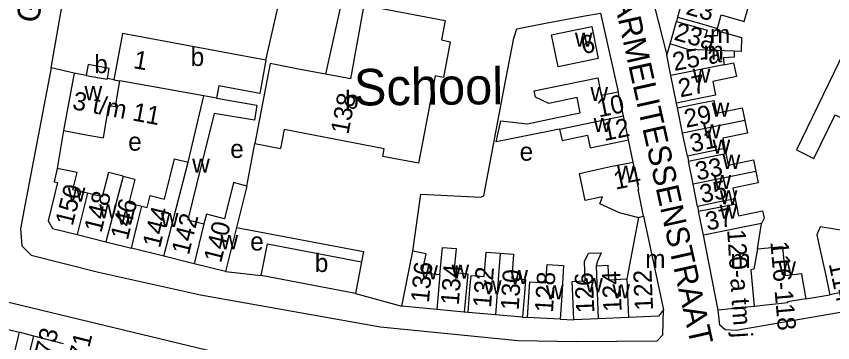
# Model space of a CAD drawing. Extents: x 157569 to 159501, y 382907 to 384670.
# Drawn here: x 158557 to 158735.9, y 383145.7 to 383217.2 of the extents above; entities that cross this region are included whole.
import ezdxf

# ---------------------------------------------------------------- set-up
doc = ezdxf.new("R2010")
doc.units = 0
for name, color, linetype in [('BLT_Basislijn', 7, 'Continuous'), ('BLT_Bebouwing', 7, 'Continuous'), ('BLT_Bebouwing_beschrifting', 7, 'Continuous'), ('BLT_Centroide', 7, 'Continuous'), ('BLT_Huisnummer', 7, 'Continuous'), ('BLT_Huisnummer_ tussenligend', 7, 'Continuous'), ('BLT_Huisnummer_reeks', 7, 'Continuous'), ('BLT_Onderdoorgang_en_onderverdeling', 7, 'Continuous'), ('BLT_Onderverdeling_panden', 7, 'Continuous'), ('BLT_Straatnaam', 7, 'Continuous')]:
    doc.layers.add(name, color=color, linetype=linetype)

msp = doc.modelspace()

# ---------------------------------------------------------------- linework, layer by layer
at = {"layer": 'BLT_Basislijn'}
for p, q in [((158634.68, 383249.35), (158624.69, 383204.52)), ((158564.62, 383205.89), (158569.38, 383233.38)), ((158611.64, 383207.59), (158615.03, 383222.48)), ((158684.95, 383217.89), (158688.83, 383200.67)), ((158701.87, 383217.01), (158701.63, 383216.08)), ((158569.64, 383204.72), (158564.62, 383205.89)), ((158701.85, 383197.13), (158701.65, 383198.16)), ((158567.31, 383192.17), (158565.88, 383183.86)), ((158692.1, 383185.28), (158691.09, 383190.13)), ((158607.46, 383180), (158609.24, 383189.34)), ((158602.79, 383161.27), (158610.63, 383160.44)), ((158631.25, 383156.47), (158641.45, 383153.71)), ((158729.94, 383155.31), (158735.23, 383156.17)), ((158655.96, 383152.33), (158655.07, 383152.41)), ((158667.9, 383151.29), (158668.98, 383151.19)), ((158676.12, 383150.83), (158679.1, 383150.74)), ((158560.77, 383147.11), (158557.6, 383147.99))]:
    msp.add_line(p, q, dxfattribs=at)
for points in [[(158704.36, 383248.06), (158696.56, 383220.14), (158699.5, 383208.66)], [(158643.86, 383165.76), (158645.61, 383178.25), (158658.74, 383177.55), (158659.44, 383177.9), (158663.7, 383200.72), (158666.01, 383212.43), (158666.63, 383214.47), (158672.94, 383215.66), (158681.54, 383217.29), (158684.95, 383217.89)], [(158136.23, 383207.98), (158138.34, 383210.7), (158142.33, 383213.13), (158148.56, 383213.38), (158153.24, 383212.69), (158183.67, 383207.66), (158286.08, 383185.1), (158316.24, 383179.46), (158331.59, 383176.95), (158343.62, 383175.44), (158386.57, 383170.97), (158477.11, 383166.26), (158514.99, 383162.58), (158552.21, 383155.31), (158614.72, 383140.3), (158637.24, 383136.07), (158653.85, 383134.55), (158675.54, 383133.02), (158693.44, 383133.82), (158697.11, 383133.9), (158699.66, 383132.24), (158700.59, 383130.97), (158702.07, 383127.4)], [(158564.62, 383205.89), (158558.86, 383175.74), (158557.86, 383170.65)], [(158851.84, 383196.64), (158853.45, 383191.86), (158798.5, 383168.89), (158771.73, 383160.06), (158745.15, 383153.64), (158714.72, 383148.41), (158712.32, 383148.56), (158711.15, 383149.58), (158710.79, 383152.82)], [(158557.86, 383170.65), (158558.18, 383166.9), (158560.24, 383164.9), (158574.96, 383161.19), (158597.31, 383156.19), (158636.76, 383149.16), (158666.95, 383146.21), (158679.71, 383145.94), (158697.39, 383146.11), (158698.65, 383147.45), (158698.75, 383152.88)], [(158605.21, 383170.94), (158633.03, 383165.69)], [(158633.03, 383165.69), (158632.6, 383163.42)]]:
    msp.add_lwpolyline(points, dxfattribs=at)
at = {"layer": 'BLT_Bebouwing'}
for p, q in [((158703.49, 383222.77), (158701.87, 383217.01)), ((158569.64, 383204.72), (158567.31, 383192.17)), ((158572.24, 383204.24), (158569.64, 383204.72)), ((158630.23, 383203.46), (158624.69, 383204.52)), ((158701.65, 383198.16), (158700.41, 383204.19)), ((158598.04, 383199.75), (158579.62, 383203.06)), ((158690.02, 383195.38), (158688.83, 383200.67)), ((158594.62, 383185.23), (158598.04, 383199.75)), ((158702.98, 383191.6), (158701.85, 383197.13)), ((158691.09, 383190.13), (158690.02, 383195.38)), ((158731.75, 383186.03), (158736.41, 383195.58)), ((158704.01, 383186.55), (158702.98, 383191.6)), ((158712.23, 383188.24), (158712.42, 383187.16)), ((158704.01, 383186.55), (158704.23, 383185.49)), ((158727.91, 383187.97), (158731.75, 383186.03)), ((158705.26, 383180.42), (158704.23, 383185.49)), ((158607.46, 383180), (158605.21, 383170.94)), ((158706.26, 383175.55), (158705.26, 383180.42)), ((158706.26, 383175.55), (158706.48, 383174.48)), ((158714.46, 383177.23), (158714.69, 383176.15)), ((158707.52, 383169.23), (158706.48, 383174.48)), ((158694.43, 383173.39), (158698.75, 383152.88)), ((158605.21, 383170.94), (158602.79, 383161.27)), ((158719.37, 383166.3), (158720.23, 383171.83)), ((158570.29, 383169.38), (158576.61, 383167.8)), ((158710.79, 383152.82), (158707.52, 383169.23)), ((158576.61, 383167.8), (158582.19, 383166.41)), ((158719.37, 383166.3), (158724.87, 383166.78)), ((158589.28, 383164.64), (158582.19, 383166.41)), ((158595.93, 383162.98), (158589.28, 383164.64)), ((158602.79, 383161.27), (158595.93, 383162.98)), ((158741.23, 383157.45), (158735.23, 383156.17)), ((158649.11, 383152.98), (158641.45, 383153.71)), ((158655.07, 383152.41), (158649.11, 383152.98)), ((158661.93, 383151.81), (158655.96, 383152.33)), ((158718.65, 383153.65), (158710.79, 383152.82)), ((158667.9, 383151.29), (158661.93, 383151.81)), ((158676.12, 383150.83), (158668.98, 383151.19)), ((158684.5, 383150.96), (158679.1, 383150.74)), ((158691.13, 383151.23), (158684.5, 383150.96)), ((158551.78, 383149.4), (158557.6, 383147.99)), ((158567.29, 383145.49), (158560.77, 383147.11))]:
    msp.add_line(p, q, dxfattribs=at)
for points in [[(158630.23, 383203.46), (158633.21, 383219.64), (158650.94, 383216.26), (158650.16, 383212), (158652.03, 383211.63), (158650.59, 383203.78), (158648.71, 383204.14), (158646.01, 383189.9), (158645.08, 383184.99), (158637.25, 383186.47), (158637.57, 383188.17), (158615.67, 383192.41), (158614.88, 383188.26)], [(158701.87, 383217.01), (158706.68, 383215.65), (158710.59, 383214.54), (158711.43, 383217.5), (158716.49, 383216.07), (158717.27, 383218.83)], [(158678.14, 383213.96), (158683.04, 383214.97), (158684.49, 383207.92), (158679.59, 383206.91), (158675.68, 383206.11), (158674.23, 383213.15), (158678.14, 383213.96)], [(158700.21, 383211.13), (158701.63, 383216.08)], [(158701.63, 383216.08), (158708.36, 383214.15), (158708.02, 383212.97), (158710.66, 383212.98), (158710.66, 383214.02), (158715.85, 383212.55), (158715.79, 383209.49), (158714.27, 383209.54)], [(158611.64, 383207.59), (158580.22, 383213.42), (158578.34, 383203.28)], [(158736.41, 383195.58), (158742.05, 383192.93), (158744.96, 383191.71), (158740.54, 383180.91), (158743.67, 383179.63), (158749.44, 383193.74), (158746.31, 383195.02), (158750.49, 383205.29), (158747.59, 383206.4), (158748.62, 383208.95), (158739.49, 383211.72), (158727.91, 383187.97)], [(158699.5, 383208.66), (158700.21, 383211.13)], [(158714.27, 383209.54), (158714.29, 383208.24), (158711.92, 383208.07), (158712.02, 383206.57)], [(158700.41, 383204.19), (158699.5, 383208.66)], [(158576.92, 383203.55), (158577.33, 383205.79), (158572.68, 383206.65), (158572.24, 383204.24)], [(158611.64, 383207.59), (158610.29, 383200.29), (158601.34, 383201.95), (158600.84, 383199.23)], [(158624.69, 383204.52), (158618.76, 383205.64), (158612.58, 383206.83), (158609.24, 383189.34)], [(158712.02, 383206.57), (158714.14, 383207.01), (158714.75, 383204.01), (158709.56, 383202.94), (158710.15, 383199.89), (158706.55, 383199.16), (158701.65, 383198.16)], [(158576.03, 383190.55), (158577.26, 383197.66), (158578.69, 383197.41), (158579.62, 383203.06)], [(158578.34, 383203.28), (158576.92, 383203.55)], [(158676.02, 383192.5), (158662.12, 383189.67), (158663.17, 383194.26), (158668.98, 383193.65), (158675.51, 383195), (158680.54, 383196.03), (158679.86, 383199.37), (158673.67, 383198.1), (158670.73, 383199.5), (158670.45, 383200.84), (158684.36, 383203.75), (158685.15, 383199.91), (158688.83, 383200.67)], [(158600.84, 383199.23), (158609.68, 383197.71), (158609.12, 383194.45), (158600.32, 383195.9), (158598.48, 383188.5), (158597.41, 383184.23), (158594.52, 383172.64), (158598.04, 383171.76)], [(158701.85, 383197.13), (158706.74, 383198.13), (158709.81, 383198.76), (158710.37, 383196.01), (158716.05, 383197.17), (158716.62, 383194.39)], [(158716.62, 383194.39), (158717.18, 383191.61), (158711.77, 383190.5), (158712.23, 383188.24)], [(158567.31, 383192.17), (158572.23, 383191.26), (158576.03, 383190.55)], [(158676.02, 383192.5), (158676.54, 383190.01), (158682.11, 383191.15), (158682.68, 383188.4), (158686.2, 383189.12), (158691.09, 383190.13)], [(158609.24, 383189.34), (158614.88, 383188.26)], [(158712.42, 383187.16), (158712.97, 383184.62), (158718.5, 383185.75), (158719.01, 383183.23)], [(158584.47, 383175.58), (158585.64, 383175.29), (158586.29, 383177.91), (158589.42, 383177.13), (158591.63, 383185.97), (158594.62, 383185.23)], [(158693.32, 383173.16), (158693.08, 383173.11), (158689.12, 383174.16), (158684.85, 383176.12), (158685.41, 383177.63), (158685.06, 383177.56), (158681.58, 383176.84), (158680.37, 383182.75), (158683.85, 383183.53), (158687.2, 383184.28), (158692.1, 383185.28)], [(158694.43, 383173.39), (158693.26, 383179.24), (158693.34, 383179.26), (158692.1, 383185.28)], [(158565.88, 383183.86), (158565.28, 383180.97), (158566, 383180.79), (158563.91, 383172.39), (158564.92, 383170.72), (158570.29, 383169.38)], [(158572.55, 383178.43), (158569.36, 383179.22), (158570.29, 383182.95), (158565.88, 383183.86)], [(158580.35, 383182.15), (158577.13, 383182.95), (158575.74, 383177.63), (158572.55, 383178.43)], [(158719.01, 383183.23), (158719.53, 383180.7), (158713.98, 383179.57), (158714.46, 383177.23)], [(158580.35, 383182.15), (158582.93, 383181.51), (158581.61, 383176.29), (158584.47, 383175.58)], [(158607.46, 383180), (158604.54, 383180.79), (158602.56, 383172.86), (158598.62, 383173.87), (158598.04, 383171.76)], [(158714.69, 383176.15), (158715.23, 383173.5), (158720.48, 383174.57), (158720.81, 383172.98), (158720.23, 383171.83)], [(158693.32, 383173.16), (158692.45, 383168.52), (158690.78, 383159.66)], [(158741.23, 383157.45), (158740.18, 383162.34), (158739.55, 383165.33), (158738.5, 383170.24), (158733.08, 383171.06), (158732.41, 383169.33)], [(158732.41, 383169.33), (158733.07, 383166.25), (158734.18, 383161.06), (158735.23, 383156.17)], [(158610.63, 383160.44), (158611.98, 383167.39), (158632.6, 383163.42)], [(158649.8, 383160.54), (158650.38, 383166.59), (158653.33, 383166.31), (158652.83, 383161.07), (158655.87, 383160.78), (158655.07, 383152.41)], [(158724.87, 383166.78), (158725.42, 383160.43), (158728.99, 383160.85), (158729.09, 383160.24), (158729.94, 383155.31)], [(158641.45, 383153.71), (158643.86, 383165.76)], [(158649.8, 383160.54), (158645.88, 383160.91), (158646.78, 383165.14), (158643.86, 383165.76)], [(158655.96, 383152.33), (158656.35, 383157.46), (158656.6, 383160.46), (158659.51, 383160.24), (158659.91, 383165.57), (158662.96, 383165.34)], [(158662.96, 383165.34), (158665.92, 383165.11), (158665.51, 383159.77), (158668.52, 383159.53), (158668.3, 383156.55), (158667.9, 383151.29)], [(158679.1, 383150.74), (158678.88, 383155.96), (158678.75, 383159.14), (158681.61, 383159.24), (158681.44, 383163.52), (158682.37, 383165.31), (158685.12, 383165.41), (158684.31, 383163.58), (158684.02, 383162.57)], [(158632.6, 383163.42), (158631.25, 383156.47)], [(158668.98, 383151.19), (158669.47, 383159.04), (158673.03, 383158.82), (158673.28, 383162.85), (158676.85, 383162.63), (158676.51, 383156.03), (158676.12, 383150.83)], [(158684.02, 383162.57), (158686.61, 383162.67), (158686.73, 383159.49), (158690.78, 383159.66)], [(158631.25, 383156.47), (158610.63, 383160.44)], [(158729.94, 383155.31), (158725.93, 383154.62), (158725.94, 383154.43), (158718.65, 383153.65)], [(158698.75, 383152.88), (158697.69, 383151.49), (158691.13, 383151.23)], [(158557.6, 383147.99), (158556.42, 383143.13), (158555.49, 383139.33), (158552.56, 383140.05), (158551.32, 383134.93), (158548.13, 383135.71), (158548.75, 383138.24)], [(158564.64, 383135.13), (158561.4, 383135.93), (158560.6, 383132.71), (158557.39, 383133.5), (158559.57, 383142.26), (158560.77, 383147.11)]]:
    msp.add_lwpolyline(points, dxfattribs=at)
at = {"layer": 'BLT_Onderdoorgang_en_onderverdeling'}
for points in [[(158712.23, 383188.24), (158708.91, 383187.56), (158704.01, 383186.55)], [(158704.23, 383185.49), (158709.12, 383186.49), (158712.42, 383187.16)], [(158714.46, 383177.23), (158711.15, 383176.55), (158706.26, 383175.55)], [(158706.48, 383174.48), (158711.38, 383175.48), (158714.69, 383176.15)]]:
    msp.add_lwpolyline(points, dxfattribs=at)
at = {"layer": 'BLT_Onderverdeling_panden'}
for p, q in [((158578.34, 383203.28), (158579.62, 383203.06)), ((158600.84, 383199.23), (158598.04, 383199.75)), ((158676.02, 383192.5), (158690.02, 383195.38)), ((158716.62, 383194.39), (158702.98, 383191.6)), ((158589.28, 383164.64), (158594.62, 383185.23)), ((158719.01, 383183.23), (158705.26, 383180.42)), ((158580.35, 383182.15), (158576.61, 383167.8)), ((158572.55, 383178.43), (158570.29, 383169.38)), ((158693.32, 383173.16), (158694.43, 383173.39)), ((158720.23, 383171.83), (158707.52, 383169.23)), ((158662.96, 383165.34), (158661.93, 383151.81)), ((158684.02, 383162.57), (158684.5, 383150.96)), ((158649.8, 383160.54), (158649.11, 383152.98)), ((158690.78, 383159.66), (158691.13, 383151.23))]:
    msp.add_line(p, q, dxfattribs=at)
for points in [[(158714.27, 383209.54), (158704.09, 383209.93), (158700.21, 383211.13)], [(158712.02, 383206.57), (158700.41, 383204.19)], [(158572.24, 383204.24), (158576.89, 383203.39), (158576.92, 383203.55)], [(158582.19, 383166.41), (158583.4, 383171.26), (158584.47, 383175.58)], [(158598.04, 383171.76), (158595.93, 383162.98)], [(158719.37, 383166.3), (158718.55, 383161.8), (158717.95, 383161.68), (158718.65, 383153.65)]]:
    msp.add_lwpolyline(points, dxfattribs=at)

# ---------------------------------------------------------------- texts
at = {"layer": 'BLT_Bebouwing_beschrifting'}
msp.add_text('School', height=8, rotation=0.5505, dxfattribs=at).set_placement((158630.96, 383197.64))
at = {"layer": 'BLT_Centroide'}
for s, p in [('w', (158679.36, 383210.53)), ('m', (158708.95, 383211.32)), ('b', (158595.16, 383206.31)), ('m', (158707.54, 383207.66)), ('b', (158574.04, 383204.74)), ('w', (158705.18, 383202.62)), ('w', (158571.9, 383198.82)), ('b', (158629.02, 383196.94)), ('w', (158682.77, 383198.64)), ('w', (158709.35, 383195.19)), ('w', (158683.45, 383191.88)), ('w', (158707.48, 383190.47)), ('e', (158581.47, 383187.76)), ('w', (158709.54, 383187.11)), ('e', (158603.83, 383186.17)), ('e', (158667.26, 383185.57)), ('w', (158711.73, 383183.78)), ('w', (158595.5, 383182.94)), ('w', (158688.59, 383181.41)), ('w', (158709.74, 383179.38)), ('w', (158568.23, 383176.62)), ('w', (158711.12, 383176.04)), ('w', (158575.12, 383172.97)), ('w', (158711.09, 383172.84)), ('w', (158579.03, 383171.56)), ('w', (158588.64, 383171.06)), ('w', (158601.7, 383166.19)), ('e', (158608.21, 383165.9)), ('b', (158622.36, 383161.19)), ('m', (158694.77, 383162.06)), ('m', (158713.44, 383162.03)), ('w', (158723.95, 383160.47)), ('w', (158645.48, 383159.55)), ('w', (158652.33, 383159.73)), ('w', (158665.22, 383158.55)), ('w', (158659.45, 383156.3)), ('w', (158681.62, 383156.77)), ('w', (158673, 383155.19)), ('w', (158687.58, 383155.42))]:
    msp.add_text(s, height=4, dxfattribs=at).set_placement(p)
at = {"layer": 'BLT_Huisnummer'}
for s, rotation, p in [('23', 344.2254, (158703.48, 383217.71)), ('23a', 343.9901, (158700.89, 383212.1)), ('6', 11.5605, (158681.15, 383208.87)), ('1', 350.0827, (158582.44, 383205.86)), ('27', 11.5553, (158702.45, 383199.41)), ('138', 79.2811, (158629.72, 383191.18)), ('10', 11.6168, (158684.63, 383195.03)), ('29', 11.5553, (158703.73, 383192.75)), ('12', 11.6201, (158685.79, 383189.85)), ('33', 11.5533, (158706.18, 383181.22)), ('14', 11.6201, (158688.27, 383179.21)), ('150', 75.9935, (158569.29, 383171.12)), ('146', 75.9964, (158581.37, 383168.01)), ('144', 75.9964, (158588.42, 383166.27)), ('142', 75.9976, (158594.76, 383164.76)), ('37', 11.4696, (158708.39, 383170.24)), ('140', 75.9976, (158601.81, 383163.01)), ('136', 84.5575, (158647.36, 383154.36)), ('114', 282.0627, (158734.96, 383162.97)), ('132', 85.6374, (158660.97, 383153.28)), ('130', 86.423, (158667.04, 383152.73)), ('122', 92.3282, (158696.5, 383152.84)), ('128', 86.423, (158674.55, 383152.22)), ('126', 92.3282, (158683.64, 383152.27)), ('173', 76.0648, (158564.1, 383139.69)), ('171', 76.0305, (158571.49, 383138.7))]:
    msp.add_text(s, height=4, rotation=rotation, dxfattribs=at).set_placement(p)
at = {"layer": 'BLT_Huisnummer_ tussenligend'}
for s, rotation, p in [('31', 11.5553, (158704.98, 383187.35)), ('35', 11.5533, (158707.16, 383176.24)), ('148', 75.9964, (158575.59, 383169.64)), ('134', 85.6374, (158653.92, 383153.84)), ('124', 92.3282, (158689.62, 383152.54))]:
    msp.add_text(s, height=4, rotation=rotation, dxfattribs=at).set_placement(p)
at = {"layer": 'BLT_Huisnummer_reeks'}
for s, rotation, p in [('25-a', 10.6255, (158701.15, 383205.2)), ('3 t/m 11', 349.481, (158569.07, 383196.86)), ('120-a tm j', 273.7127, (158712.73, 383170.43)), ('116-118', 274.9927, (158722.19, 383167.78))]:
    msp.add_text(s, height=4, rotation=rotation, dxfattribs=at).set_placement(p)
at = {"layer": 'BLT_Straatnaam'}
for s, height, rotation, p in [('GEERTRUIDENBERGSTRAAT', 4.9999, 79.4813, (158561.76, 383215.51)), ('CARMELITESSENSTRAAT', 5, 282.5969, (158686.75, 383225.72))]:
    msp.add_text(s, height=height, rotation=rotation, dxfattribs=at).set_placement(p)

doc.saveas('drawing.dxf')
